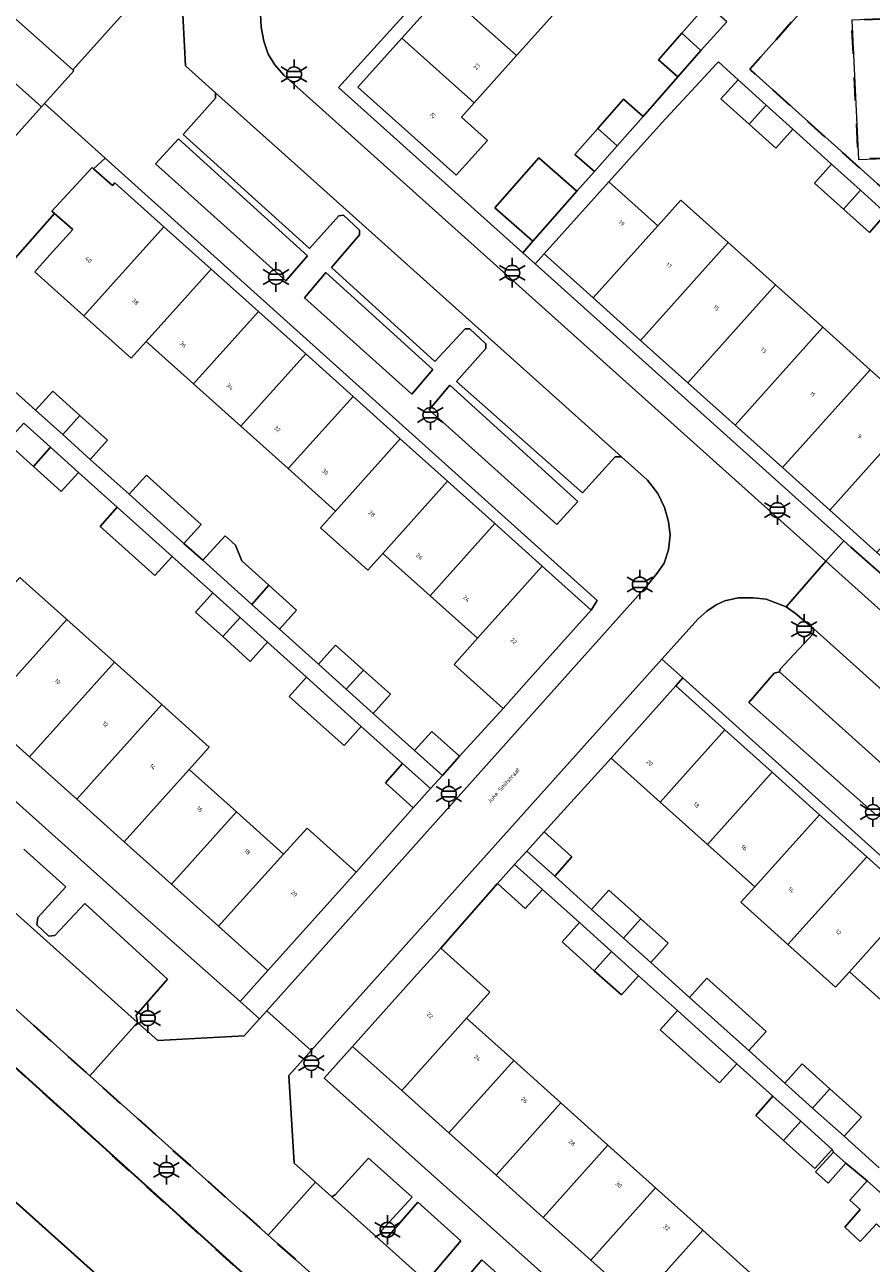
# Model space of a CAD drawing. Extents: x 105780 to 185197, y 477999 to 525027.
# Tile 93 of 562: x 106312 to 106384, y 479112 to 479218. Entities that reach past the tile are written whole.
import ezdxf
from ezdxf.enums import TextEntityAlignment as Align

# ---------------------------------------------------------------- set-up
doc = ezdxf.new("R2010")
doc.units = 0
doc.linetypes.add('XX-HIDDEN', pattern=[4, 2, -2])
for name, color, linetype, lineweight in [('B-GV-GR-HAAG_01-G', 252, 'GR-HAAG1', 13), ('B-GV-GR-MATERIAALGRENS-G', 252, 'XX-HIDDEN', 35), ('B-RO-IE-MEUBILAIR_WEGMEUBILAIR-S', 252, 'Continuous', 25), ('B-RO-IE-TERREINAFSCHEIDING_KUNSTMATIG_HEKWERK-G', 252, 'IE-TERREINAFSCHEIDING-KUNSTMATIG', 18), ('B-WE-GW-WATERGANG_SLOOT_INSTEEK-G', 252, 'Continuous', 30), ('B-XX-KG-KADASTRAAL_BEBOUWING-G', 252, 'Continuous', 20), ('B1-WE-OG-BEBOUWING-T18', 7, 'Continuous', 18), ('B1-WE-OG-TERREIN_ERF-GV', 252, 'Continuous', 18), ('B1-WE-OG-TOPOGRAFIE-T18', 10, 'Continuous', 18), ('B1-WE-VH-VERHARDING_ASFALT-GV', 252, 'Continuous', 18), ('B1-WE-VH-VERHARDING_BETONSTRAATSTEEN-GV', 252, 'Continuous', 18), ('B1-WE-VH-VERHARDING_TEGEL-GV', 252, 'Continuous', 18), ('B1-WE-VH-VERHARDING_TEGEL_RUBBER-GV', 252, 'Continuous', 18)]:
    doc.layers.add(name, color=color, linetype=linetype, lineweight=lineweight)
doc.styles.add('NLCS-ISO', font='NLCS-ISO.ttf')
doc.styles.add('NLCS-ISO-M200-T18', font='NLCS-ISO.ttf', dxfattribs={"height": 0.36})
doc.linetypes.add('GR-HAAG1', pattern='A,6,[176,NLCS.shx,S=0.125,R=0,X=0,Y=0],-2', length=8)
doc.linetypes.add('IE-TERREINAFSCHEIDING-KUNSTMATIG', pattern='A,4,[82,NLCS.SHX,S=0.75,R=90,X=0,Y=0],4,-2', length=10)

# ---------------------------------------------------------------- blocks, each defined once
blk = doc.blocks.new('B-SIE-WEG_LICHTMAST-SO')
at = {"ltscale": 0.1}
for p, q in [((0, 1.27), (0, 2.53)), ((-1.1, 0.63), (-2.19, 1.27)), ((1.1, 0.63), (2.19, 1.27)), ((-1.1, -0.63), (-2.19, -1.27)), ((0, -1.27), (0, -2.53)), ((1.1, -0.63), (2.19, -1.27))]:
    blk.add_line(p, q, dxfattribs=at)
at = {"flags": 128}
for points in [[(-1.16, 0.5), (1.16, 0.5)], [(-1.16, -0.5), (1.16, -0.5)]]:
    blk.add_lwpolyline(points, dxfattribs=at)
at = {"ltscale": 0.1}
blk.add_circle((0, 0), 1.27, dxfattribs=at)
at = {"style": 'NLCS-ISO'}
blk.add_attdef('TYPE', text='', height=1.8, dxfattribs=at).set_placement((0, 2.53), align=Align.BOTTOM_CENTER)

msp = doc.modelspace()

# ---------------------------------------------------------------- linework, layer by layer
at = {"layer": 'B-GV-GR-HAAG_01-G', "flags": 128}
for points in [[(106335.86, 479198.608), (106324.844, 479208.615), (106322.86, 479206.483), (106334.003, 479196.465)], [(106346.579, 479188.872), (106337.438, 479197.175), (106335.613, 479195.017), (106344.795, 479186.762)], [(106358.995, 479177.593), (106348.047, 479187.538), (106346.272, 479185.434), (106357.193, 479175.615)], [(106376.249, 479163.004), (106375.793, 479162.89), (106373.629, 479160.392), (106384.597, 479150.689), (106386.992, 479153.356)]]:
    msp.add_lwpolyline(points, close=True, dxfattribs=at)
at = {"layer": 'B-GV-GR-MATERIAALGRENS-G', "flags": 128}
for points in [[(106388.348, 479222.638), (106384.186, 479226.364), (106373.702, 479214.562), (106389.316, 479200.529), (106389.301, 479201.205), (106389.028, 479207.076), (106382.991, 479206.853), (106382.416, 479218.774), (106388.469, 479219.009)], [(106367.682, 479083.485), (106332.517, 479114.832), (106317.256, 479128.446), (106282.815, 479159.394), (106281.918, 479160.047), (106280.894, 479160.699), (106279.658, 479161.184), (106278.592, 479161.439), (106277.462, 479161.53), (106276.353, 479161.407), (106275.266, 479161.138), (106274.276, 479160.79), (106273.385, 479160.324), (106272.578, 479159.806), (106271.861, 479159.267), (106271.157, 479158.591), (106261.032, 479147.345), (106268.835, 479140.289), (106268.132, 479141.088), (106267.644, 479141.799), (106267.25, 479142.755), (106266.817, 479143.815), (106266.654, 479144.939), (106266.545, 479146), (106266.763, 479147.042), (106267.793, 479148.631), (106269.426, 479150.512), (106272.139, 479153.024), (106273.439, 479153.832), (106274.722, 479154.296), (106275.853, 479154.598), (106276.945, 479155.004), (106278.229, 479155.143), (106279.579, 479155.21), (106280.651, 479154.985), (106282, 479154.423), (106283.541, 479153.486), (106284.138, 479153.296), (106288.853, 479149.187), (106301.651, 479137.814), (106306.928, 479132.735), (106349.888, 479093.857), (106351.805, 479092.064), (106353.099, 479090.532), (106353.952, 479088.78), (106354.063, 479087.822), (106354.154, 479086.156), (106353.716, 479084.647), (106351.616, 479081.937), (106349.666, 479079.421), (106348.847, 479078.383), (106347.967, 479077.401), (106346.86, 479076.603), (106345.34, 479076.008), (106343.804, 479075.688), (106342.401, 479075.808), (106340.841, 479076.293), (106339.221, 479077.315), (106347.468, 479070.058), (106349.663, 479070.66), (106352.67, 479071.601), (106356.268, 479073.037), (106357.8, 479073.79), (106359.045, 479074.576), (106361.097, 479076.241), (106362.235, 479077.366)]]:
    msp.add_lwpolyline(points, close=True, dxfattribs=at)
at = {"layer": 'B-RO-IE-TERREINAFSCHEIDING_KUNSTMATIG_HEKWERK-G', "flags": 128}
msp.add_lwpolyline([(106388.348, 479222.638), (106388.469, 479219.009), (106382.416, 479218.774), (106382.991, 479206.853), (106389.028, 479207.076), (106389.301, 479201.205), (106389.316, 479200.529)], dxfattribs=at)
at = {"layer": 'B-WE-GW-WATERGANG_SLOOT_INSTEEK-G', "flags": 128}
for points in [[(106347.334, 479083.08), (106347.173, 479082.422), (106345.689, 479080.965), (106344.215, 479079.517), (106343.842, 479079.329), (106341.8, 479079.463), (106341.139, 479079.85), (106317.593, 479100.841), (106283.834, 479131.135), (106270.716, 479142.989), (106269.946, 479145.354), (106273.409, 479149.095), (106276.197, 479148.903), (106300.607, 479126.871), (106310.97, 479117.591), (106336.19, 479095.006), (106346.347, 479085.848), (106346.699, 479085.346)], [(106347.334, 479083.08), (106346.699, 479085.346), (106346.347, 479085.848), (106336.19, 479095.006), (106310.97, 479117.591), (106300.607, 479126.871), (106276.197, 479148.903), (106273.409, 479149.095), (106269.946, 479145.354), (106270.716, 479142.989), (106283.834, 479131.135), (106317.593, 479100.841), (106341.139, 479079.85), (106341.8, 479079.463), (106343.842, 479079.329), (106344.215, 479079.517), (106345.689, 479080.965), (106347.173, 479082.422)]]:
    msp.add_lwpolyline(points, close=True, dxfattribs=at)
msp.add_lwpolyline([(106291.73, 479120.072), (106318.694, 479095.6), (106339.221, 479077.315), (106340.841, 479076.293), (106342.401, 479075.808), (106343.804, 479075.688), (106345.34, 479076.008), (106346.86, 479076.603), (106347.967, 479077.401), (106348.847, 479078.383), (106349.666, 479079.421), (106351.616, 479081.937), (106353.716, 479084.647), (106354.154, 479086.156), (106354.063, 479087.822), (106353.952, 479088.78), (106353.099, 479090.532), (106351.805, 479092.064), (106349.888, 479093.857), (106306.928, 479132.735)], dxfattribs=at)
at = {"layer": 'B-XX-KG-KADASTRAAL_BEBOUWING-G', "flags": 128}
for points in [[(106351.187, 479225.316), (106347.562, 479221.275), (106353.741, 479215.733), (106357.366, 479219.773)], [(106347.562, 479221.275), (106343.938, 479217.233), (106350.117, 479211.691), (106353.741, 479215.733)], [(106371.73, 479218.619), (106370.043, 479220.104), (106367.872, 479217.637), (106369.51, 479216.169)], [(106308.138, 479215.81), (106309.601, 479214.498), (106313.118, 479211.338), (106313.372, 479211.621), (106315.882, 479214.421), (106315.792, 479214.502), (106310.897, 479218.889)], [(106350.117, 479211.691), (106343.938, 479217.233), (106340.18, 479213.043), (106346.359, 479207.501), (106348.592, 479205.498), (106351.263, 479208.476), (106349.03, 479210.479)], [(106369.51, 479216.169), (106367.872, 479217.637), (106365.88, 479215.375), (106367.551, 479213.904)], [(106309.601, 479214.498), (106306.959, 479211.55), (106310.391, 479208.474), (106310.48, 479208.394), (106313.118, 479211.338)], [(106375.101, 479211.503), (106372.697, 479213.668), (106371.227, 479212.034), (106373.633, 479209.867)], [(106364.584, 479210.522), (106362.908, 479211.997), (106360.702, 479209.49), (106362.354, 479208.008)], [(106375.101, 479211.503), (106373.633, 479209.867), (106375.912, 479207.814), (106377.382, 479209.448)], [(106362.354, 479208.008), (106360.702, 479209.49), (106358.745, 479207.267), (106360.403, 479205.808)], [(106358.91, 479204.125), (106355.66, 479206.985), (106351.894, 479202.706), (106355.144, 479199.846)], [(106380.693, 479206.45), (106379.232, 479204.826), (106381.713, 479202.591), (106383.166, 479204.211)], [(106323.575, 479201.095), (106319.381, 479204.857), (106319.18, 479204.633), (106317.576, 479206.054), (106317.445, 479206.17), (106313.998, 479202.426), (106314.218, 479202.236), (106315.802, 479200.867), (106313.839, 479198.679), (106312.551, 479197.243), (106316.747, 479193.48)], [(106365.841, 479201.179), (106361.646, 479204.941), (106356.104, 479198.762), (106360.299, 479195)], [(106383.166, 479204.211), (106381.713, 479202.591), (106383.924, 479200.6), (106385.374, 479202.212)], [(106371.86, 479199.748), (106367.813, 479203.378), (106365.841, 479201.179), (106360.299, 479195), (106364.345, 479191.372), (106369.888, 479197.549)], [(106327.621, 479197.467), (106323.575, 479201.095), (106316.747, 479193.48), (106320.794, 479189.851), (106322.081, 479191.287)], [(106375.907, 479196.12), (106371.86, 479199.748), (106369.888, 479197.549), (106364.345, 479191.372), (106368.39, 479187.743)], [(106331.668, 479193.838), (106327.621, 479197.467), (106322.081, 479191.287), (106326.128, 479187.658)], [(106379.953, 479192.491), (106375.907, 479196.12), (106368.39, 479187.743), (106372.437, 479184.114)], [(106335.714, 479190.209), (106331.668, 479193.838), (106326.128, 479187.658), (106330.174, 479184.029)], [(106384, 479188.863), (106379.953, 479192.491), (106372.437, 479184.114), (106376.483, 479180.486)], [(106339.761, 479186.581), (106335.714, 479190.209), (106330.174, 479184.029), (106334.22, 479180.401)], [(106386.073, 479183.035), (106388.046, 479185.235), (106384, 479188.863), (106376.483, 479180.486), (106380.529, 479176.857)], [(106312.606, 479185.4), (106314.932, 479183.312), (106316.401, 479184.95), (106314.077, 479187.037)], [(106343.807, 479182.953), (106339.761, 479186.581), (106334.22, 479180.401), (106338.266, 479176.773)], [(106390.119, 479179.407), (106392.092, 479181.607), (106388.046, 479185.235), (106386.073, 479183.035), (106380.529, 479176.857), (106384.575, 479173.229)], [(106311.596, 479184.294), (106310.126, 479182.657), (106312.431, 479180.585), (106313.894, 479182.229)], [(106316.401, 479184.95), (106314.932, 479183.312), (106317.293, 479181.192), (106318.764, 479182.828)], [(106347.853, 479179.323), (106343.807, 479182.953), (106338.266, 479176.773), (106336.988, 479175.348), (106341.034, 479171.718), (106342.313, 479173.144)], [(106313.894, 479182.229), (106312.431, 479180.585), (106314.811, 479178.446), (106316.281, 479180.083)], [(106322.089, 479179.841), (106320.618, 479178.205), (106323.009, 479176.058), (106325.305, 479173.996), (106326.776, 479175.633), (106324.478, 479177.697)], [(106351.899, 479175.695), (106347.853, 479179.323), (106342.313, 479173.144), (106346.359, 479169.515)], [(106319.605, 479177.095), (106318.136, 479175.459), (106320.559, 479173.28), (106322.821, 479171.248), (106324.291, 479172.885), (106322.033, 479174.914)], [(106355.945, 479172.067), (106351.899, 479175.695), (106346.359, 479169.515), (106350.405, 479165.886)], [(106326.926, 479172.556), (106328.748, 479170.906), (106331.106, 479168.788), (106332.575, 479170.425), (106330.251, 479172.512), (106329.713, 479173.865), (106328.814, 479174.646)], [(106360.141, 479168.304), (106355.945, 479172.067), (106350.405, 479165.886), (106348.402, 479163.653), (106352.596, 479159.892), (106354.599, 479162.125)], [(106315.29, 479167.495), (106311.274, 479171.097), (106304.011, 479162.998), (106308.028, 479159.397)], [(106332.575, 479170.425), (106331.106, 479168.788), (106333.468, 479166.667), (106334.938, 479168.303)], [(106327.765, 479169.763), (106326.295, 479168.126), (106328.63, 479166.027), (106330.099, 479167.665)], [(106319.365, 479163.839), (106315.29, 479167.495), (106308.028, 479159.397), (106312.104, 479155.742)], [(106330.099, 479167.665), (106328.63, 479166.027), (106330.98, 479163.915), (106332.45, 479165.552)], [(106340.656, 479163.169), (106338.272, 479165.309), (106336.803, 479163.672), (106339.187, 479161.531)], [(106323.412, 479160.21), (106319.365, 479163.839), (106312.104, 479155.742), (106316.15, 479152.113)], [(106340.656, 479163.169), (106339.187, 479161.531), (106341.489, 479159.464), (106342.959, 479161.101)], [(106335.783, 479162.557), (106334.313, 479160.92), (106336.706, 479158.769), (106338.998, 479156.709), (106340.468, 479158.346), (106338.175, 479160.407)], [(106371.572, 479158.052), (106367.377, 479161.814), (106361.835, 479155.635), (106366.03, 479151.873)], [(106325.738, 479154.664), (106327.458, 479156.581), (106323.412, 479160.21), (106316.15, 479152.113), (106320.196, 479148.484)], [(106345.023, 479156.291), (106347.403, 479154.152), (106348.874, 479155.789), (106346.494, 479157.927)], [(106375.618, 479154.423), (106371.572, 479158.052), (106366.03, 479151.873), (106370.077, 479148.244)], [(106329.784, 479151.035), (106325.738, 479154.664), (106320.196, 479148.484), (106324.242, 479144.855)], [(106344.001, 479155.171), (106342.531, 479153.534), (106344.911, 479151.396), (106346.381, 479153.033)], [(106379.665, 479150.795), (106375.618, 479154.423), (106370.077, 479148.244), (106374.123, 479144.615)], [(106333.83, 479147.406), (106329.784, 479151.035), (106324.242, 479144.855), (106328.265, 479141.249)], [(106383.696, 479147.18), (106379.665, 479150.795), (106374.123, 479144.615), (106372.945, 479143.301), (106376.961, 479139.7)], [(106338.025, 479143.644), (106340.034, 479145.885), (106335.839, 479149.647), (106333.83, 479147.406), (106328.265, 479141.249), (106332.484, 479137.464)], [(106356.106, 479149.324), (106354.628, 479147.681), (106357.009, 479145.541), (106358.487, 479147.184)], [(106387.757, 479143.537), (106383.696, 479147.18), (106376.961, 479139.7), (106381.037, 479136.044), (106382.215, 479137.358)], [(106352.11, 479144.897), (106354.492, 479142.758), (106355.968, 479144.403), (106353.586, 479146.542)], [(106360.17, 479142.698), (106362.901, 479140.242), (106364.377, 479141.887), (106361.648, 479144.341)], [(106391.803, 479139.909), (106387.757, 479143.537), (106382.215, 479137.358), (106386.262, 479133.729)], [(106359.132, 479141.563), (106357.656, 479139.918), (106360.401, 479137.453), (106361.877, 479139.098)], [(106364.377, 479141.887), (106362.901, 479140.242), (106365.227, 479138.151), (106366.705, 479139.794)], [(106349.456, 479133.391), (106351.459, 479135.625), (106347.264, 479139.387), (106345.261, 479137.154), (106339.72, 479130.975), (106343.938, 479127.19)], [(106361.877, 479139.098), (106360.401, 479137.453), (106362.716, 479135.375), (106364.192, 479137.02)], [(106372.441, 479134.636), (106370.03, 479136.805), (106368.552, 479135.162), (106370.966, 479132.992), (106373.609, 479130.615), (106375.087, 479132.258)], [(106353.503, 479129.763), (106349.456, 479133.391), (106343.938, 479127.19), (106347.96, 479123.584)], [(106369.946, 479131.854), (106367.519, 479134.033), (106366.043, 479132.388), (106368.47, 479130.208), (106371.103, 479127.845), (106372.579, 479129.49)], [(106357.549, 479126.134), (106353.503, 479129.763), (106347.96, 479123.584), (106352.004, 479119.959)], [(106376.704, 479127.832), (106379.069, 479125.706), (106380.544, 479127.351), (106378.182, 479129.475)], [(106380.544, 479127.351), (106379.069, 479125.706), (106381.761, 479123.285), (106383.239, 479124.928)], [(106361.564, 479122.532), (106357.549, 479126.134), (106352.004, 479119.959), (106356.039, 479116.341)], [(106375.677, 479126.709), (106374.201, 479125.064), (106376.579, 479122.929), (106378.054, 479124.575)], [(106378.054, 479124.575), (106376.579, 479122.929), (106379.261, 479120.521), (106380.737, 479122.166)], [(106365.641, 479118.877), (106361.564, 479122.532), (106356.039, 479116.341), (106360.1, 479112.698)], [(106381.91, 479120.995), (106380.863, 479121.94), (106379.318, 479120.249), (106380.4, 479119.27)], [(106386.118, 479117.334), (106383.729, 479119.479), (106382.253, 479117.834), (106383.146, 479117.032), (106381.825, 479115.514), (106383.142, 479114.278), (106384.522, 479115.797), (106384.643, 479115.689), (106387.314, 479113.291), (106388.79, 479114.936)], [(106369.688, 479115.248), (106365.641, 479118.877), (106360.1, 479112.698), (106364.146, 479109.07)], [(106373.734, 479111.619), (106369.688, 479115.248), (106364.146, 479109.07), (106368.192, 479105.441)]]:
    msp.add_lwpolyline(points, close=True, dxfattribs=at)
at = {"layer": 'B1-WE-OG-TERREIN_ERF-GV', "flags": 128}
for points in [[(106328.185, 479270.24), (106261.98, 479196.358), (106264.448, 479194.149), (106264.208, 479193.862), (106282.604, 479177.382), (106286.306, 479181.595), (106281.405, 479185.987), (106284.088, 479188.98), (106286.807, 479192.014), (106291.707, 479187.622), (106298.388, 479195.079), (106293.49, 479199.469), (106296.132, 479202.417), (106298.892, 479205.496), (106303.789, 479201.107), (106310.391, 479208.474), (106306.959, 479211.55), (106309.601, 479214.498), (106308.138, 479215.81), (106310.897, 479218.889), (106315.792, 479214.502), (106322.393, 479221.869)], [(106344.582, 479219.702), (106338.509, 479213.008), (106354.275, 479198.859), (106355.144, 479199.846), (106351.894, 479202.706), (106355.66, 479206.985), (106358.91, 479204.125), (106360.403, 479205.808), (106358.745, 479207.267), (106360.702, 479209.49), (106362.908, 479211.997), (106364.584, 479210.522), (106367.551, 479213.904), (106365.88, 479215.375), (106367.872, 479217.637), (106370.043, 479220.104)], [(106385.374, 479202.212), (106383.924, 479200.6), (106381.713, 479202.591), (106379.232, 479204.826), (106380.693, 479206.45), (106377.382, 479209.448), (106375.912, 479207.814), (106373.633, 479209.867), (106371.227, 479212.034), (106372.697, 479213.668), (106371.007, 479215.19), (106370.889, 479215.06), (106366.164, 479209.98), (106361.646, 479204.941), (106365.841, 479201.179), (106367.813, 479203.378), (106371.86, 479199.748), (106375.907, 479196.12), (106379.953, 479192.491), (106384, 479188.863), (106388.046, 479185.235)], [(106307.598, 479189.898), (106312.606, 479185.4), (106314.077, 479187.037), (106316.401, 479184.95), (106318.764, 479182.828), (106317.293, 479181.192), (106320.618, 479178.205), (106322.089, 479179.841), (106324.478, 479177.697), (106326.776, 479175.633), (106325.305, 479173.996), (106326.926, 479172.556), (106328.814, 479174.646), (106329.713, 479173.865), (106330.251, 479172.512), (106332.575, 479170.425), (106334.938, 479168.303), (106333.468, 479166.667), (106336.803, 479163.672), (106338.272, 479165.309), (106340.656, 479163.169), (106342.959, 479161.101), (106341.489, 479159.464), (106345.023, 479156.291), (106346.494, 479157.927), (106348.874, 479155.789), (106352.596, 479159.892), (106348.402, 479163.653), (106350.405, 479165.886), (106346.359, 479169.515), (106342.313, 479173.144), (106341.034, 479171.718), (106336.988, 479175.348), (106338.266, 479176.773), (106334.22, 479180.401), (106330.174, 479184.029), (106326.128, 479187.658), (106322.081, 479191.287), (106320.794, 479189.851), (106316.747, 479193.48), (106312.551, 479197.243), (106313.839, 479198.679), (106315.802, 479200.867), (106314.218, 479202.236), (106306.688, 479193.673)], [(106311.274, 479171.097), (106315.29, 479167.495), (106319.365, 479163.839), (106323.412, 479160.21), (106327.458, 479156.581), (106325.738, 479154.664), (106329.784, 479151.035), (106333.83, 479147.406), (106335.839, 479149.647), (106340.034, 479145.885), (106344.911, 479151.396), (106342.531, 479153.534), (106344.001, 479155.171), (106340.468, 479158.346), (106338.998, 479156.709), (106336.706, 479158.769), (106334.313, 479160.92), (106335.783, 479162.557), (106332.45, 479165.552), (106330.98, 479163.915), (106328.63, 479166.027), (106326.295, 479168.126), (106327.765, 479169.763), (106324.291, 479172.885), (106322.821, 479171.248), (106320.559, 479173.28), (106318.136, 479175.459), (106319.605, 479177.095), (106316.281, 479180.083), (106314.811, 479178.446), (106312.431, 479180.585), (106310.126, 479182.657)], [(106392.321, 479140.6), (106367.958, 479162.491), (106367.377, 479161.814), (106371.572, 479158.052), (106375.618, 479154.423), (106379.665, 479150.795), (106383.696, 479147.18), (106387.757, 479143.537)], [(106386.262, 479133.729), (106382.215, 479137.358), (106381.037, 479136.044), (106376.961, 479139.7), (106372.945, 479143.301), (106374.123, 479144.615), (106370.077, 479148.244), (106366.03, 479151.873), (106361.835, 479155.635), (106356.106, 479149.324), (106358.487, 479147.184), (106357.009, 479145.541), (106360.17, 479142.698), (106361.648, 479144.341), (106364.377, 479141.887), (106366.705, 479139.794), (106365.227, 479138.151), (106368.552, 479135.162), (106370.03, 479136.805), (106372.441, 479134.636), (106375.087, 479132.258), (106373.609, 479130.615), (106376.704, 479127.832), (106378.182, 479129.475), (106380.544, 479127.351), (106383.239, 479124.928), (106381.761, 479123.285), (106384.752, 479120.597)], [(106384.522, 479115.797), (106383.142, 479114.278), (106381.825, 479115.514), (106383.146, 479117.032), (106382.253, 479117.834), (106383.729, 479119.479), (106381.91, 479120.995), (106380.4, 479119.27), (106379.318, 479120.249), (106380.863, 479121.94), (106380.737, 479122.166), (106379.261, 479120.521), (106376.579, 479122.929), (106374.201, 479125.064), (106375.677, 479126.709), (106372.579, 479129.49), (106371.103, 479127.845), (106368.47, 479130.208), (106366.043, 479132.388), (106367.519, 479134.033), (106364.192, 479137.02), (106362.716, 479135.375), (106360.401, 479137.453), (106357.656, 479139.918), (106359.132, 479141.563), (106355.968, 479144.403), (106354.492, 479142.758), (106352.11, 479144.897), (106347.264, 479139.387), (106351.459, 479135.625), (106349.456, 479133.391), (106353.503, 479129.763), (106357.549, 479126.134), (106361.564, 479122.532), (106365.641, 479118.877), (106369.688, 479115.248), (106373.734, 479111.619)], [(106364.146, 479109.07), (106360.1, 479112.698), (106356.039, 479116.341), (106352.004, 479119.959), (106347.96, 479123.584), (106343.938, 479127.19), (106339.72, 479130.975), (106337.291, 479128.266), (106377.005, 479092.764)]]:
    msp.add_lwpolyline(points, dxfattribs=at)
for points in [[(106350.117, 479211.691), (106349.03, 479210.479), (106351.263, 479208.476), (106348.592, 479205.498), (106346.359, 479207.501), (106340.18, 479213.043), (106343.938, 479217.233), (106347.562, 479221.275), (106351.187, 479225.316), (106354.811, 479229.357), (106358.436, 479233.399), (106362.061, 479237.44), (106365.818, 479241.63), (106371.996, 479236.089), (106374.23, 479234.085), (106370.425, 479229.842), (106366.82, 479225.821), (106364.615, 479227.856), (106360.991, 479223.815), (106357.366, 479219.773), (106353.741, 479215.733)], [(106318.565, 479206.967), (106317.576, 479206.054), (106319.18, 479204.633), (106319.381, 479204.857), (106323.575, 479201.095), (106327.621, 479197.467), (106331.668, 479193.838), (106335.714, 479190.209), (106339.761, 479186.581), (106343.807, 479182.953), (106347.853, 479179.323), (106351.899, 479175.695), (106355.945, 479172.067), (106360.141, 479168.304), (106360.649, 479169.132)], [(106388.601, 479169.619), (106384.575, 479173.229), (106380.529, 479176.857), (106376.483, 479180.486), (106372.437, 479184.114), (106368.39, 479187.743), (106364.345, 479191.372), (106360.299, 479195), (106356.104, 479198.762), (106355.347, 479197.918), (106381.738, 479174.212), (106382.33, 479173.68), (106396.14, 479161.546), (106396.864, 479162.208), (106392.644, 479165.993)], [(106299.987, 479166.606), (106295.918, 479170.256), (106291.724, 479174.018), (106290.235, 479175.353), (106287.84, 479172.697), (106302.627, 479159.362), (106305.463, 479156.804), (106321.701, 479142.258), (106330.1, 479134.804), (106332.484, 479137.464), (106328.265, 479141.249), (106324.242, 479144.855), (106320.196, 479148.484), (106316.15, 479152.113), (106312.104, 479155.742), (106308.028, 479159.397), (106304.011, 479162.998)]]:
    msp.add_lwpolyline(points, close=True, dxfattribs=at)
at = {"layer": 'B1-WE-VH-VERHARDING_ASFALT-GV', "flags": 128}
for points in [[(106325.081, 479221.463), (106325.442, 479214.848), (106328.006, 479212.56), (106333.943, 479207.233), (106357.645, 479185.966), (106362.72, 479181.413), (106364.938, 479179.424), (106365.846, 479178.274), (106366.404, 479177.066), (106366.754, 479175.875), (106366.877, 479174.702), (106366.74, 479173.446), (106366.369, 479172.325), (106365.786, 479171.467), (106364.892, 479170.385), (106332.38, 479134.027), (106336.188, 479130.634), (106366.181, 479164.087), (106369.294, 479167.559), (106370.016, 479168.198), (106370.831, 479168.754), (106371.56, 479169.089), (106372.696, 479169.357), (106373.994, 479169.35), (106375.091, 479169.243), (106376.798, 479168.589), (106380.208, 479172.471), (106333.848, 479214.049), (106333.085, 479214.951), (106332.519, 479215.852), (106332.13, 479216.967), (106331.919, 479218.167), (106331.863, 479219.293)], [(106282.815, 479159.394), (106317.256, 479128.446), (106321.339, 479133.028), (106267.267, 479181.491)]]:
    msp.add_lwpolyline(points, dxfattribs=at)
for points in [[(106380.208, 479172.471), (106376.798, 479168.589), (106377.597, 479168.004), (106379.174, 479166.683), (106395.376, 479152.14), (106418.86, 479131.061), (106419.372, 479131.03), (106419.439, 479130.542), (106420.833, 479132.257), (106420.566, 479132.403), (106420.45, 479132.544), (106420.45, 479132.712), (106450.556, 479166.193), (106446.848, 479169.572), (106423.708, 479143.794), (106422.167, 479142.117), (106421.295, 479141.538), (106420.509, 479141.161), (106419.709, 479140.871), (106418.726, 479140.689), (106417.527, 479140.683), (106416.236, 479140.907), (106415.405, 479141.186), (106414.594, 479141.633)], [(106336.549, 479119.352), (106332.517, 479114.832), (106367.682, 479083.485), (106369.238, 479082.101), (106371.83, 479079.793), (106376.983, 479075.393), (106380.08, 479077.903), (106381.657, 479079.143), (106375.684, 479084.36), (106373.394, 479086.36), (106371.91, 479087.672), (106337.947, 479118.103)]]:
    msp.add_lwpolyline(points, close=True, dxfattribs=at)
at = {"layer": 'B1-WE-VH-VERHARDING_BETONSTRAATSTEEN-GV', "flags": 128}
for points in [[(106333.943, 479207.233), (106328.006, 479212.56), (106327.992, 479212.086), (106325.223, 479208.985), (106336.037, 479199.224), (106338.548, 479202.035), (106338.947, 479202.082), (106340.316, 479200.804), (106340.324, 479200.401), (106337.919, 479197.61), (106346.765, 479189.553), (106349.345, 479192.361), (106349.748, 479192.369), (106351.118, 479191.071), (106351.124, 479190.688), (106348.625, 479187.848), (106359.379, 479178.318), (106362.179, 479181.412), (106362.72, 479181.413), (106357.645, 479185.966)], [(106334.266, 479128.496), (106335.495, 479129.864), (106336.188, 479130.634), (106332.38, 479134.027), (106331.752, 479133.325), (106330.463, 479131.886), (106323.059, 479131.487), (106321.339, 479133.028), (106317.256, 479128.446), (106332.517, 479114.832), (106336.549, 479119.352), (106334.717, 479120.989)]]:
    msp.add_lwpolyline(points, close=True, dxfattribs=at)
for points in [[(106306.688, 479193.673), (106314.218, 479202.236), (106313.998, 479202.426), (106317.445, 479206.17), (106317.576, 479206.054), (106318.565, 479206.967), (106313.372, 479211.621), (106313.118, 479211.338), (106310.48, 479208.394)], [(106267.267, 479181.491), (106321.339, 479133.028), (106321.224, 479133.657), (106323.889, 479136.718), (106316.815, 479143.197), (106314.266, 479140.453), (106313.759, 479140.406), (106312.733, 479141.382), (106312.813, 479141.999), (106315.212, 479144.628), (106311.606, 479147.847)], [(106395.376, 479152.14), (106379.174, 479166.683), (106379.108, 479166.277), (106376.305, 479163.233), (106376.249, 479163.004), (106386.992, 479153.356)], [(106346.609, 479111.562), (106348.987, 479114.341), (106345.298, 479117.652), (106342.702, 479114.671), (106342.255, 479114.755), (106342.199, 479115.234), (106344.813, 479118.087), (106341.093, 479121.426), (106338.237, 479118.281), (106337.947, 479118.103), (106371.91, 479087.672)], [(106354.21, 479109.653), (106350.785, 479112.727), (106348.419, 479109.921)]]:
    msp.add_lwpolyline(points, dxfattribs=at)
at = {"layer": 'B1-WE-VH-VERHARDING_TEGEL-GV', "flags": 128}
for points in [[(106389.316, 479200.529), (106373.702, 479214.562), (106384.186, 479226.364)], [(106322.393, 479221.869), (106315.792, 479214.502), (106315.882, 479214.421), (106313.372, 479211.621), (106318.565, 479206.967), (106360.649, 479169.132), (106360.141, 479168.304), (106354.599, 479162.125), (106352.596, 479159.892), (106348.874, 479155.789), (106347.403, 479154.152), (106346.381, 479153.033), (106344.911, 479151.396), (106340.034, 479145.885), (106338.025, 479143.644), (106332.484, 479137.464), (106330.1, 479134.804), (106331.752, 479133.325), (106332.38, 479134.027), (106364.892, 479170.385), (106365.786, 479171.467), (106366.369, 479172.325), (106366.74, 479173.446), (106366.877, 479174.702), (106366.754, 479175.875), (106366.404, 479177.066), (106365.846, 479178.274), (106364.938, 479179.424), (106362.72, 479181.413), (106362.179, 479181.412), (106359.379, 479178.318), (106348.625, 479187.848), (106351.124, 479190.688), (106351.118, 479191.071), (106349.748, 479192.369), (106349.345, 479192.361), (106346.765, 479189.553), (106337.919, 479197.61), (106340.324, 479200.401), (106340.316, 479200.804), (106338.947, 479202.082), (106338.548, 479202.035), (106336.037, 479199.224), (106325.223, 479208.985), (106327.992, 479212.086), (106328.006, 479212.56), (106325.442, 479214.848), (106325.081, 479221.463)], [(106331.863, 479219.293), (106331.919, 479218.167), (106332.13, 479216.967), (106332.519, 479215.852), (106333.085, 479214.951), (106333.848, 479214.049), (106380.208, 479172.471), (106381.738, 479174.212), (106355.347, 479197.918), (106354.275, 479198.859), (106338.509, 479213.008), (106344.582, 479219.702)], [(106371.73, 479218.619), (106369.51, 479216.169), (106367.551, 479213.904), (106364.584, 479210.522), (106362.354, 479208.008), (106360.403, 479205.808), (106358.91, 479204.125), (106355.144, 479199.846), (106354.275, 479198.859), (106355.347, 479197.918), (106356.104, 479198.762), (106361.646, 479204.941), (106366.164, 479209.98), (106370.889, 479215.06), (106371.007, 479215.19), (106372.697, 479213.668), (106375.101, 479211.503), (106377.382, 479209.448), (106380.693, 479206.45), (106383.166, 479204.211), (106385.374, 479202.212)], [(106311.596, 479184.294), (106313.894, 479182.229), (106316.281, 479180.083), (106319.605, 479177.095), (106322.033, 479174.914), (106324.291, 479172.885), (106327.765, 479169.763), (106330.099, 479167.665), (106332.45, 479165.552), (106335.783, 479162.557), (106338.175, 479160.407), (106340.468, 479158.346), (106344.001, 479155.171), (106346.381, 479153.033), (106347.403, 479154.152), (106345.023, 479156.291), (106341.489, 479159.464), (106339.187, 479161.531), (106336.803, 479163.672), (106333.468, 479166.667), (106331.106, 479168.788), (106328.748, 479170.906), (106326.926, 479172.556), (106325.305, 479173.996), (106323.009, 479176.058), (106320.618, 479178.205), (106317.293, 479181.192), (106314.932, 479183.312), (106312.606, 479185.4), (106307.598, 479189.898)], [(106396.14, 479161.546), (106382.33, 479173.68), (106381.738, 479174.212), (106380.208, 479172.471), (106414.594, 479141.633)], [(106384.597, 479150.689), (106373.629, 479160.392), (106375.793, 479162.89), (106376.249, 479163.004), (106376.305, 479163.233), (106379.108, 479166.277), (106379.174, 479166.683), (106377.597, 479168.004), (106376.798, 479168.589), (106375.091, 479169.243), (106373.994, 479169.35), (106372.696, 479169.357), (106371.56, 479169.089), (106370.831, 479168.754), (106370.016, 479168.198), (106369.294, 479167.559), (106366.181, 479164.087), (106367.958, 479162.491), (106392.321, 479140.6)], [(106377.005, 479092.764), (106337.291, 479128.266), (106339.72, 479130.975), (106345.261, 479137.154), (106347.264, 479139.387), (106352.11, 479144.897), (106353.586, 479146.542), (106354.628, 479147.681), (106356.106, 479149.324), (106361.835, 479155.635), (106367.377, 479161.814), (106367.958, 479162.491), (106366.181, 479164.087), (106336.188, 479130.634), (106335.495, 479129.864), (106334.266, 479128.496), (106334.717, 479120.989), (106336.549, 479119.352), (106337.947, 479118.103), (106338.237, 479118.281), (106341.093, 479121.426), (106344.813, 479118.087), (106342.199, 479115.234), (106342.255, 479114.755), (106342.702, 479114.671), (106345.298, 479117.652), (106348.987, 479114.341), (106346.609, 479111.562)], [(106311.606, 479147.847), (106315.212, 479144.628), (106312.813, 479141.999), (106312.733, 479141.382), (106313.759, 479140.406), (106314.266, 479140.453), (106316.815, 479143.197), (106323.889, 479136.718), (106321.224, 479133.657), (106321.339, 479133.028), (106323.059, 479131.487), (106330.463, 479131.886), (106331.752, 479133.325), (106330.1, 479134.804), (106321.701, 479142.258), (106305.463, 479156.804)], [(106384.752, 479120.597), (106381.761, 479123.285), (106379.069, 479125.706), (106376.704, 479127.832), (106373.609, 479130.615), (106370.966, 479132.992), (106368.552, 479135.162), (106365.227, 479138.151), (106362.901, 479140.242), (106360.17, 479142.698), (106357.009, 479145.541), (106354.628, 479147.681), (106353.586, 479146.542), (106355.968, 479144.403), (106359.132, 479141.563), (106361.877, 479139.098), (106364.192, 479137.02), (106367.519, 479134.033), (106369.946, 479131.854), (106372.579, 479129.49), (106375.677, 479126.709), (106378.054, 479124.575), (106380.737, 479122.166), (106380.863, 479121.94), (106381.91, 479120.995), (106383.729, 479119.479), (106386.118, 479117.334)], [(106348.419, 479109.921), (106350.785, 479112.727), (106354.21, 479109.653)]]:
    msp.add_lwpolyline(points, dxfattribs=at)
for points in [[(106335.86, 479198.608), (106334.003, 479196.465), (106322.86, 479206.483), (106324.844, 479208.615)], [(106346.579, 479188.872), (106344.795, 479186.762), (106335.613, 479195.017), (106337.438, 479197.175)], [(106358.995, 479177.593), (106357.193, 479175.615), (106346.272, 479185.434), (106348.047, 479187.538)]]:
    msp.add_lwpolyline(points, close=True, dxfattribs=at)
at = {"layer": 'B1-WE-VH-VERHARDING_TEGEL_RUBBER-GV', "flags": 128}
msp.add_lwpolyline([(106388.469, 479219.009), (106382.416, 479218.774), (106382.991, 479206.853), (106389.028, 479207.076)], close=True, dxfattribs=at)

# ---------------------------------------------------------------- block references
at = {"layer": 'B-RO-IE-MEUBILAIR_WEGMEUBILAIR-S', "xscale": 0.5, "yscale": 0.5, "zscale": 0.5}
for p in [(106334.723, 479214.126), (106333.173, 479196.791), (106353.385, 479197.153), (106346.382, 479184.991), (106376.058, 479176.851), (106364.293, 479170.486), (106378.345, 479166.673), (106347.959, 479152.573), (106384.231, 479151.025), (106322.21, 479133.39), (106336.201, 479129.551), (106323.805, 479120.418), (106342.714, 479115.287)]:
    msp.add_blockref('B-SIE-WEG_LICHTMAST-SO', p, dxfattribs=at)

# ---------------------------------------------------------------- texts
at = {"layer": 'B1-WE-OG-BEBOUWING-T18', "style": 'NLCS-ISO-M200-T18'}
for s, rotation, p in [('23', 48.1, (106350.347, 479214.795)), ('21', 48.1, (106346.597, 479210.613)), ('19', 318.1, (106362.734, 479201.412)), ('40', 318.1, (106317.14, 479198.27)), ('17', 318.1, (106366.781, 479197.782)), ('38', 318.1, (106321.142, 479194.681)), ('15', 318.1, (106370.826, 479194.154)), ('36', 318.1, (106325.214, 479191.029)), ('13', 318.1, (106374.873, 479190.526)), ('34', 318.1, (106329.234, 479187.424)), ('11', 318.1, (106379.059, 479186.771)), ('32', 318.1, (106333.28, 479183.795)), ('9', 318.1, (106383.088, 479183.159)), ('30', 318.1, (106337.371, 479180.127)), ('28', 318.1, (106341.372, 479176.538)), ('26', 318.1, (106345.445, 479172.885)), ('24', 318.1, (106349.465, 479169.281)), ('22', 318.1, (106353.511, 479165.652)), ('10', 318.1, (106314.494, 479162.195)), ('12', 318.1, (106318.585, 479158.527)), ('20', 318.1, (106365.136, 479155.227)), ('14', 318.1, (106322.632, 479154.898)), ('16', 318.1, (106326.65, 479151.293)), ('18', 318.1, (106369.136, 479151.638)), ('18', 318.1, (106330.724, 479147.641)), ('16', 318.1, (106373.21, 479147.985)), ('20', 318.1, (106334.725, 479144.052)), ('14', 318.1, (106377.229, 479144.381)), ('12', 318.1, (106381.275, 479140.752)), ('22', 318.1, (106346.35, 479133.623)), ('24', 318.1, (106350.397, 479129.995)), ('26', 318.1, (106354.416, 479126.39)), ('28', 318.1, (106358.489, 479122.737)), ('30', 318.1, (106362.49, 479119.149)), ('32', 318.1, (106366.581, 479115.48))]:
    msp.add_text(s, height=0.36, rotation=rotation, dxfattribs=at).set_placement(p, align=Align.MIDDLE)
at = {"layer": 'B1-WE-OG-TOPOGRAFIE-T18', "style": 'NLCS-ISO-M200-T18'}
msp.add_text('Joke Smitstraat', height=0.36, rotation=48.2, dxfattribs=at).set_placement((106352.648, 479153.301), align=Align.MIDDLE)

doc.saveas('drawing.dxf')
